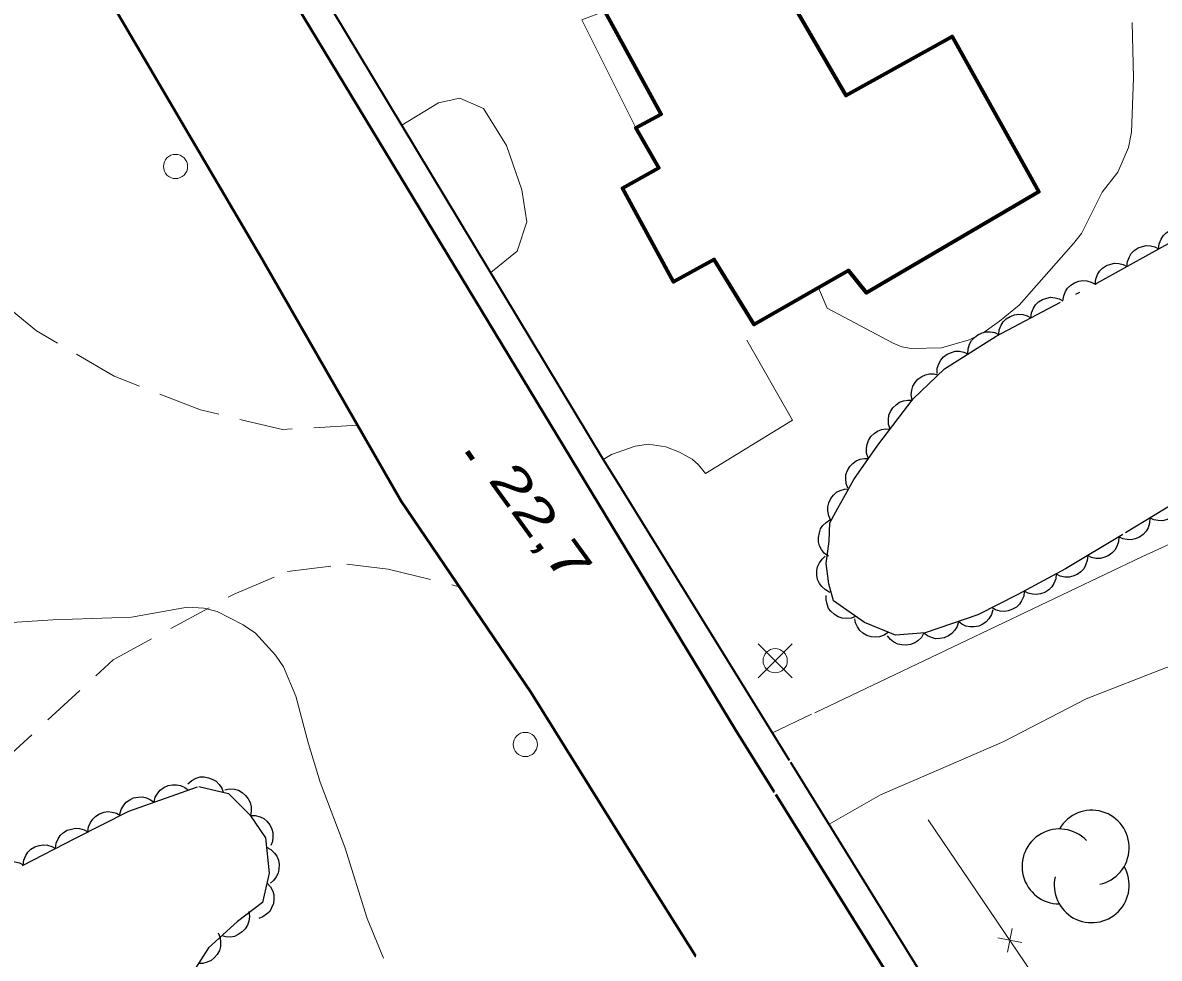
# Model space of a CAD drawing. Extents: x 356765 to 358572, y 5103174 to 5104650.
# Drawn here: x 356982.28 to 357029.21, y 5104111.17 to 5104149.78 of the extents above; entities that cross this region are included whole.
import ezdxf

# ---------------------------------------------------------------- set-up
doc = ezdxf.new("R2010")
doc.units = 0
doc.header["$LTSCALE"] = 0.6
doc.linetypes.add('DOT_DASHED', pattern=[7.7, 5, -1.2, 0.3, -1.2])
doc.linetypes.add('MEDIUM_DASHED', pattern=[4.5, 3, -1.5])
for name, color, linetype, lineweight in [('19', 7, 'Continuous', 13), ('2', 7, 'Continuous', 13), ('21', 7, 'Continuous', 53), ('22', 7, 'Continuous', 35), ('3', 7, 'Continuous', 140), ('31', 7, 'Continuous', 70), ('36', 7, 'Continuous', 13), ('37', 7, 'Continuous', 13), ('44', 7, 'Continuous', 25), ('52', 7, 'Continuous', 13)]:
    doc.layers.add(name, color=color, linetype=linetype, lineweight=lineweight)

msp = doc.modelspace()

# ---------------------------------------------------------------- linework, layer by layer
at = {"layer": '19'}
msp.add_line((357013.23, 5104120.47), (357014.84, 5104121.24), dxfattribs=at)
for points in [[(357007.59, 5104145.44), (357005.37, 5104149.9), (357006.32, 5104150.26)], [(356997.93, 5104145.55), (356999.45, 5104146.48), (357000.33, 5104146.67), (357001.3, 5104146.25), (357002.26, 5104144.72), (357002.88, 5104142.88), (357003.09, 5104141.57), (357002.69, 5104140.36), (357001.6, 5104139.48)], [(357006.25, 5104131.76), (357006.59, 5104131.96), (357007.56, 5104132.3), (357008.11, 5104132.39), (357008.83, 5104132.28), (357009.4, 5104132.06), (357009.92, 5104131.77), (357010.18, 5104131.53), (357010.47, 5104131.17), (357014.06, 5104133.38), (357012.17, 5104136.68)], [(357014.98, 5104121.3), (357028.48, 5104127.74), (357041.45, 5104133.67)], [(357048.65, 5104130.99), (357049.98, 5104128.94), (357045.26, 5104126.16), (357045.47, 5104124.66), (357048.51, 5104119.29), (357045.72, 5104117.63), (357042.24, 5104122.84), (357041.47, 5104123.91), (357040.29, 5104125.13), (357038.12, 5104125.54), (357035.16, 5104124.88), (357032.08, 5104123.88), (357029.51, 5104123.17), (357026.19, 5104121.88), (357022.79, 5104120.11), (357019.78, 5104118.8), (357017.69, 5104117.91), (357015.57, 5104116.7)]]:
    msp.add_lwpolyline(points, dxfattribs=at)
at = {"layer": '2'}
for points in [[(357028.08, 5104149.79), (357028.14, 5104147.51), (357028.06, 5104145.26), (357027.94, 5104144.63), (357027.49, 5104143.61), (357026.85, 5104142.79), (357025.99, 5104141.09), (357025.67, 5104140.67), (357023.42, 5104138.13), (357022.61, 5104137.46), (357021.97, 5104137.01), (357021.35, 5104136.69), (357020.22, 5104136.37), (357018.96, 5104136.33), (357018.57, 5104136.41), (357018.22, 5104136.55), (357015.49, 5104138), (357015.13, 5104138.84)], [(356997.17, 5104111.17), (356996.5, 5104112.8), (356995.58, 5104115.75), (356994.56, 5104118.44), (356994.08, 5104120.01), (356993.56, 5104121.98), (356993.04, 5104123.19), (356992.72, 5104123.68), (356991.89, 5104124.59), (356991.38, 5104124.93), (356990.31, 5104125.48), (356989.76, 5104125.62), (356989.08, 5104125.66), (356986.77, 5104125.25), (356983.52, 5104125.13), (356979.03, 5104124.84)]]:
    msp.add_lwpolyline(points, dxfattribs=at)
at = {"layer": '21'}
for points in [[(357013.31, 5104118.03), (357013.3, 5104118.04), (357011.71, 5104120.59), (356980.28, 5104172.46), (356960.82, 5104204.67), (356951.35, 5104220.38)], [(356948.08, 5104213.56), (356952.3, 5104206.51), (356959.31, 5104195.01), (356965.11, 5104185.23), (356971.72, 5104174.15), (356977.35, 5104164.48), (356985.16, 5104151.95), (356992.16, 5104140.03), (356997.9, 5104130.03), (357003.26, 5104122.15), (357008.08, 5104114.42), (357010.06, 5104111.26), (357010.07, 5104111.26)], [(357013.37, 5104117.93), (357021.55, 5104104.79), (357028.8, 5104093.99), (357032.6, 5104088.09), (357037.03, 5104081.8), (357042.63, 5104074.18), (357049.74, 5104064.55), (357059.41, 5104052.15)]]:
    msp.add_lwpolyline(points, dxfattribs=at)
at = {"layer": '22'}
for points in [[(356952.03, 5104221.81), (356954.4, 5104217.86), (356959.29, 5104209.66), (356963.6, 5104202.44), (356966.95, 5104196.86), (356981.04, 5104173.45), (356994.99, 5104150.43), (357006.25, 5104131.76), (357006.82, 5104130.83), (357013.93, 5104119.34)], [(357221.36, 5103864.57), (357203.17, 5103886.01), (357184.34, 5103907.9), (357170.96, 5103923.59), (357161.12, 5103935.05), (357158.11, 5103938.34), (357149.98, 5103947.63), (357129.46, 5103972.34), (357111.79, 5103992.65), (357092.35, 5104015.36), (357072.16, 5104038.84), (357054.59, 5104060.46), (357032.27, 5104090.76), (357019.29, 5104110.68), (357013.99, 5104119.24)]]:
    msp.add_lwpolyline(points, dxfattribs=at)
at = {"layer": '3'}
msp.add_line((357000.63, 5104132.08), (357000.87, 5104131.76), dxfattribs=at)
at = {"layer": '31'}
msp.add_lwpolyline([(357012.19, 5104153.8), (357016.27, 5104146.78), (357020.65, 5104149.21), (357024.23, 5104142.8), (357017.12, 5104138.63), (357016.38, 5104139.55), (357012.48, 5104137.33), (357010.83, 5104140.01), (357009.15, 5104139.09), (357007.04, 5104142.95), (357008.55, 5104143.8), (357007.59, 5104145.44), (357008.64, 5104146.01), (357006.32, 5104150.26), (357012.19, 5104153.8)], close=True, dxfattribs=at)
at = {"layer": '36'}
for p, q in [((357014.05, 5104122.74), (357012.64, 5104124.15)), ((357012.64, 5104122.74), (357014.05, 5104124.15))]:
    msp.add_line(p, q, dxfattribs=at)
for centre in [(356988.589, 5104143.85), (357013.3468, 5104123.4474), (357003.029, 5104119.99)]:
    msp.add_circle(centre, 0.5, dxfattribs=at)
at = {"layer": '37'}
for p, q in [((357019.67, 5104116.88), (357036.27, 5104092.36)), ((357019.67, 5104116.88), (357022.47, 5104112.74)), ((357022.94, 5104111.42), (357023.13, 5104112.4)), ((357022.54, 5104112.01), (357023.53, 5104111.82))]:
    msp.add_line(p, q, dxfattribs=at)
at = {"layer": '44'}
for points in [[(357029.18, 5104140.45), (357029.2, 5104140.66), (357029.28, 5104140.85), (357029.36, 5104140.99), (357029.49, 5104141.11), (357029.64, 5104141.21), (357029.82, 5104141.28), (357029.98, 5104141.31), (357030.16, 5104141.3), (357030.34, 5104141.25), (357030.5, 5104141.17)], [(357027.87, 5104139.72), (357027.89, 5104139.93), (357027.97, 5104140.12), (357028.05, 5104140.26), (357028.17, 5104140.38), (357028.33, 5104140.49), (357028.51, 5104140.55), (357028.67, 5104140.59), (357028.84, 5104140.58), (357029.02, 5104140.53), (357029.18, 5104140.45)], [(357026.56, 5104138.99), (357026.58, 5104139.2), (357026.66, 5104139.39), (357026.74, 5104139.53), (357026.86, 5104139.65), (357027.02, 5104139.76), (357027.2, 5104139.82), (357027.36, 5104139.86), (357027.53, 5104139.85), (357027.71, 5104139.8), (357027.87, 5104139.72)], [(357025.23, 5104138.3), (357025.26, 5104138.51), (357025.34, 5104138.69), (357025.42, 5104138.83), (357025.55, 5104138.95), (357025.71, 5104139.05), (357025.89, 5104139.11), (357026.05, 5104139.15), (357026.22, 5104139.13), (357026.4, 5104139.08), (357026.56, 5104138.99)], [(357023.9, 5104137.6), (357023.93, 5104137.81), (357024.01, 5104138), (357024.09, 5104138.14), (357024.22, 5104138.26), (357024.38, 5104138.36), (357024.56, 5104138.42), (357024.72, 5104138.45), (357024.9, 5104138.43), (357025.07, 5104138.38), (357025.23, 5104138.3)], [(357022.58, 5104136.91), (357022.6, 5104137.11), (357022.68, 5104137.3), (357022.76, 5104137.44), (357022.89, 5104137.56), (357023.05, 5104137.66), (357023.23, 5104137.72), (357023.39, 5104137.75), (357023.57, 5104137.74), (357023.75, 5104137.69), (357023.9, 5104137.6)], [(357021.3, 5104136.11), (357021.31, 5104136.32), (357021.37, 5104136.51), (357021.45, 5104136.66), (357021.57, 5104136.79), (357021.71, 5104136.9), (357021.89, 5104136.98), (357022.05, 5104137.02), (357022.22, 5104137.02), (357022.41, 5104136.99), (357022.57, 5104136.91)], [(357020.04, 5104135.31), (357020.04, 5104135.52), (357020.11, 5104135.71), (357020.18, 5104135.86), (357020.3, 5104135.99), (357020.45, 5104136.1), (357020.62, 5104136.17), (357020.78, 5104136.22), (357020.96, 5104136.22), (357021.14, 5104136.18), (357021.3, 5104136.11)], [(357019, 5104134.21), (357018.96, 5104134.42), (357018.99, 5104134.62), (357019.03, 5104134.78), (357019.12, 5104134.93), (357019.24, 5104135.07), (357019.4, 5104135.18), (357019.55, 5104135.25), (357019.72, 5104135.29), (357019.9, 5104135.29), (357020.08, 5104135.25)], [(357018.1, 5104133.01), (357018.03, 5104133.21), (357018.03, 5104133.41), (357018.04, 5104133.58), (357018.11, 5104133.74), (357018.21, 5104133.89), (357018.35, 5104134.03), (357018.48, 5104134.12), (357018.65, 5104134.18), (357018.83, 5104134.21), (357019.01, 5104134.2)], [(357017.19, 5104131.82), (357017.12, 5104132.01), (357017.12, 5104132.22), (357017.14, 5104132.38), (357017.2, 5104132.54), (357017.3, 5104132.7), (357017.44, 5104132.83), (357017.57, 5104132.93), (357017.74, 5104132.99), (357017.92, 5104133.02), (357018.1, 5104133.01)], [(357016.35, 5104130.57), (357016.28, 5104130.77), (357016.26, 5104130.97), (357016.27, 5104131.14), (357016.33, 5104131.3), (357016.43, 5104131.46), (357016.56, 5104131.6), (357016.69, 5104131.7), (357016.85, 5104131.77), (357017.03, 5104131.8), (357017.21, 5104131.8)], [(357015.65, 5104129.24), (357015.56, 5104129.43), (357015.52, 5104129.63), (357015.52, 5104129.8), (357015.56, 5104129.97), (357015.64, 5104130.14), (357015.76, 5104130.28), (357015.88, 5104130.4), (357016.03, 5104130.48), (357016.21, 5104130.53), (357016.39, 5104130.55)], [(357030.1, 5104130.12), (357030.09, 5104129.91), (357030.02, 5104129.72), (357029.94, 5104129.57), (357029.82, 5104129.44), (357029.67, 5104129.33), (357029.49, 5104129.26), (357029.34, 5104129.22), (357029.16, 5104129.23), (357028.98, 5104129.26), (357028.81, 5104129.34)], [(357015.55, 5104127.76), (357015.38, 5104127.88), (357015.26, 5104128.04), (357015.18, 5104128.19), (357015.14, 5104128.36), (357015.13, 5104128.54), (357015.17, 5104128.73), (357015.22, 5104128.89), (357015.32, 5104129.03), (357015.45, 5104129.16), (357015.6, 5104129.26)], [(357028.81, 5104129.34), (357028.8, 5104129.13), (357028.74, 5104128.94), (357028.66, 5104128.79), (357028.54, 5104128.66), (357028.39, 5104128.55), (357028.21, 5104128.48), (357028.05, 5104128.44), (357027.88, 5104128.45), (357027.7, 5104128.48), (357027.53, 5104128.56)], [(357027.53, 5104128.56), (357027.52, 5104128.35), (357027.45, 5104128.16), (357027.37, 5104128.01), (357027.25, 5104127.89), (357027.1, 5104127.78), (357026.92, 5104127.71), (357026.77, 5104127.67), (357026.59, 5104127.67), (357026.41, 5104127.71), (357026.25, 5104127.79)], [(357015.61, 5104126.27), (357015.42, 5104126.37), (357015.27, 5104126.51), (357015.17, 5104126.64), (357015.1, 5104126.8), (357015.06, 5104126.98), (357015.07, 5104127.17), (357015.09, 5104127.33), (357015.17, 5104127.49), (357015.28, 5104127.64), (357015.41, 5104127.76)], [(357026.25, 5104127.79), (357026.23, 5104127.58), (357026.16, 5104127.39), (357026.09, 5104127.24), (357025.96, 5104127.12), (357025.81, 5104127.01), (357025.64, 5104126.94), (357025.48, 5104126.9), (357025.3, 5104126.9), (357025.12, 5104126.94), (357024.96, 5104127.02)], [(357024.95, 5104127.03), (357024.93, 5104126.83), (357024.85, 5104126.64), (357024.77, 5104126.5), (357024.64, 5104126.38), (357024.48, 5104126.27), (357024.3, 5104126.21), (357024.14, 5104126.18), (357023.97, 5104126.19), (357023.79, 5104126.24), (357023.63, 5104126.32)], [(357016.67, 5104125.27), (357016.48, 5104125.2), (357016.28, 5104125.19), (357016.11, 5104125.2), (357015.95, 5104125.26), (357015.79, 5104125.35), (357015.65, 5104125.49), (357015.55, 5104125.61), (357015.49, 5104125.78), (357015.45, 5104125.96), (357015.45, 5104126.14)], [(357023.63, 5104126.31), (357023.61, 5104126.11), (357023.52, 5104125.92), (357023.44, 5104125.78), (357023.31, 5104125.66), (357023.15, 5104125.57), (357022.97, 5104125.51), (357022.81, 5104125.48), (357022.63, 5104125.5), (357022.45, 5104125.55), (357022.3, 5104125.63)], [(357018.02, 5104124.62), (357017.84, 5104124.5), (357017.65, 5104124.44), (357017.49, 5104124.42), (357017.31, 5104124.44), (357017.13, 5104124.49), (357016.97, 5104124.59), (357016.84, 5104124.69), (357016.74, 5104124.84), (357016.66, 5104125.01), (357016.63, 5104125.18)], [(357022.33, 5104125.55), (357022.28, 5104125.35), (357022.17, 5104125.17), (357022.06, 5104125.05), (357021.92, 5104124.95), (357021.75, 5104124.88), (357021.56, 5104124.85), (357021.4, 5104124.84), (357021.22, 5104124.88), (357021.06, 5104124.96), (357020.91, 5104125.07)], [(357020.91, 5104125.07), (357020.86, 5104124.86), (357020.75, 5104124.69), (357020.64, 5104124.57), (357020.5, 5104124.47), (357020.33, 5104124.39), (357020.14, 5104124.36), (357019.97, 5104124.35), (357019.8, 5104124.4), (357019.64, 5104124.47), (357019.49, 5104124.58)], [(357019.49, 5104124.6), (357019.39, 5104124.41), (357019.24, 5104124.27), (357019.11, 5104124.18), (357018.94, 5104124.12), (357018.76, 5104124.09), (357018.57, 5104124.1), (357018.41, 5104124.13), (357018.25, 5104124.22), (357018.11, 5104124.33), (357017.99, 5104124.47)], [(356989.1, 5104118.37), (356989.26, 5104118.51), (356989.44, 5104118.6), (356989.6, 5104118.65), (356989.77, 5104118.65), (356989.95, 5104118.62), (356990.13, 5104118.55), (356990.27, 5104118.47), (356990.39, 5104118.34), (356990.5, 5104118.19), (356990.56, 5104118.02)], [(356987.7, 5104117.61), (356987.75, 5104117.81), (356987.86, 5104117.98), (356987.96, 5104118.11), (356988.11, 5104118.21), (356988.28, 5104118.29), (356988.47, 5104118.32), (356988.63, 5104118.33), (356988.8, 5104118.29), (356988.97, 5104118.21), (356989.12, 5104118.11)], [(356990.62, 5104118.12), (356990.82, 5104118.16), (356991.03, 5104118.14), (356991.19, 5104118.1), (356991.34, 5104118.01), (356991.48, 5104117.89), (356991.59, 5104117.74), (356991.67, 5104117.6), (356991.71, 5104117.42), (356991.71, 5104117.24), (356991.68, 5104117.06)], [(356986.29, 5104117.11), (356986.34, 5104117.31), (356986.45, 5104117.48), (356986.55, 5104117.61), (356986.7, 5104117.71), (356986.86, 5104117.79), (356987.05, 5104117.82), (356987.22, 5104117.83), (356987.39, 5104117.79), (356987.56, 5104117.71), (356987.7, 5104117.61)], [(356984.97, 5104116.38), (356985, 5104116.59), (356985.08, 5104116.77), (356985.17, 5104116.91), (356985.3, 5104117.03), (356985.45, 5104117.13), (356985.64, 5104117.19), (356985.8, 5104117.22), (356985.97, 5104117.2), (356986.15, 5104117.15), (356986.31, 5104117.06)], [(356991.67, 5104117.06), (356991.88, 5104117.06), (356992.08, 5104117), (356992.23, 5104116.93), (356992.36, 5104116.82), (356992.48, 5104116.67), (356992.56, 5104116.5), (356992.61, 5104116.35), (356992.61, 5104116.17), (356992.59, 5104115.99), (356992.52, 5104115.82)], [(356983.63, 5104115.7), (356983.66, 5104115.91), (356983.74, 5104116.09), (356983.83, 5104116.23), (356983.96, 5104116.35), (356984.12, 5104116.45), (356984.3, 5104116.5), (356984.46, 5104116.54), (356984.63, 5104116.52), (356984.81, 5104116.47), (356984.97, 5104116.38)], [(356982.3, 5104115.01), (356982.32, 5104115.22), (356982.41, 5104115.41), (356982.49, 5104115.55), (356982.62, 5104115.67), (356982.78, 5104115.76), (356982.96, 5104115.82), (356983.12, 5104115.85), (356983.3, 5104115.83), (356983.48, 5104115.78), (356983.63, 5104115.7)], [(356992.34, 5104115.75), (356992.53, 5104115.65), (356992.67, 5104115.51), (356992.77, 5104115.38), (356992.84, 5104115.22), (356992.87, 5104115.04), (356992.86, 5104114.84), (356992.83, 5104114.68), (356992.75, 5104114.53), (356992.64, 5104114.38), (356992.51, 5104114.26)], [(356980.97, 5104114.31), (356981, 5104114.52), (356981.08, 5104114.71), (356981.16, 5104114.85), (356981.29, 5104114.97), (356981.44, 5104115.07), (356981.63, 5104115.13), (356981.79, 5104115.16), (356981.96, 5104115.15), (356982.14, 5104115.1), (356982.3, 5104115.02)], [(356992.37, 5104114.27), (356992.51, 5104114.12), (356992.6, 5104113.93), (356992.65, 5104113.78), (356992.65, 5104113.6), (356992.63, 5104113.42), (356992.55, 5104113.24), (356992.48, 5104113.1), (356992.35, 5104112.98), (356992.19, 5104112.87), (356992.03, 5104112.81)], [(356991.61, 5104113.1), (356991.64, 5104112.89), (356991.61, 5104112.69), (356991.56, 5104112.53), (356991.46, 5104112.38), (356991.34, 5104112.25), (356991.18, 5104112.14), (356991.03, 5104112.07), (356990.86, 5104112.04), (356990.67, 5104112.05), (356990.5, 5104112.09)], [(356990.35, 5104112.21), (356990.43, 5104112.02), (356990.45, 5104111.82), (356990.45, 5104111.65), (356990.4, 5104111.49), (356990.31, 5104111.32), (356990.18, 5104111.18), (356990.06, 5104111.07), (356989.9, 5104111), (356989.72, 5104110.95), (356989.54, 5104110.95)]]:
    msp.add_lwpolyline(points, dxfattribs=at)
at = {"layer": '44', "linetype": 'DOT_DASHED'}
for points in [[(357015.45, 5104127.46), (357015.57, 5104128.38), (357015.6, 5104129.14), (357015.93, 5104129.74), (357016.18, 5104130.18), (357016.6, 5104130.93), (357017.59, 5104132.34), (357019.05, 5104134.26), (357020.34, 5104135.5), (357022.47, 5104136.85), (357026.63, 5104139.03), (357028.91, 5104140.3), (357030.33, 5104141.08)], [(357030.38, 5104130.29), (357027.7, 5104128.66), (357025.33, 5104127.24), (357023.37, 5104126.18), (357021.72, 5104125.34), (357019.54, 5104124.6), (357018.31, 5104124.5), (357017.03, 5104125.02), (357015.76, 5104125.92), (357015.56, 5104126.62), (357015.45, 5104127.46)], [(356982.27, 5104115), (356984.46, 5104116.12), (356986.66, 5104117.24), (356989.55, 5104118.26), (356990.77, 5104117.97), (356991.65, 5104117.09), (356992.3, 5104116.14), (356992.46, 5104114.68), (356992.18, 5104113.47), (356991.15, 5104112.68), (356989.95, 5104111.59), (356988.38, 5104109.14)]]:
    msp.add_lwpolyline(points, dxfattribs=at)
at = {"layer": '44'}
for centre, start, end in [((357026.416, 5104115.7285), 282.26917, 149.72626), ((357025.0858, 5104114.9551), 44.11537, 269.80396), ((357026.416, 5104114.1818), 166.93686, 29.62122)]:
    msp.add_arc(centre, 1.5467, start, end, dxfattribs=at)
at = {"layer": '52', "linetype": 'MEDIUM_DASHED'}
for points in [[(356996.1, 5104133.17), (356993, 5104132.99), (356989.62, 5104133.8), (356986.05, 5104135.19), (356982.85, 5104137.07), (356979.36, 5104139.92), (356976.83, 5104142.58), (356959.3, 5104171.05)], [(356973.37, 5104111.87), (356986.02, 5104123.49), (356991.01, 5104126.2), (356993.21, 5104127.13), (356995.66, 5104127.43), (356997.37, 5104127.23), (357000.3, 5104126.5)]]:
    msp.add_lwpolyline(points, dxfattribs=at)

# ---------------------------------------------------------------- texts
at = {"layer": '3', "width": 1.4}
msp.add_text('22,7   ', height=1.5, rotation=306.075, dxfattribs=at).set_placement((357001.46, 5104130.91))

doc.saveas('drawing.dxf')
